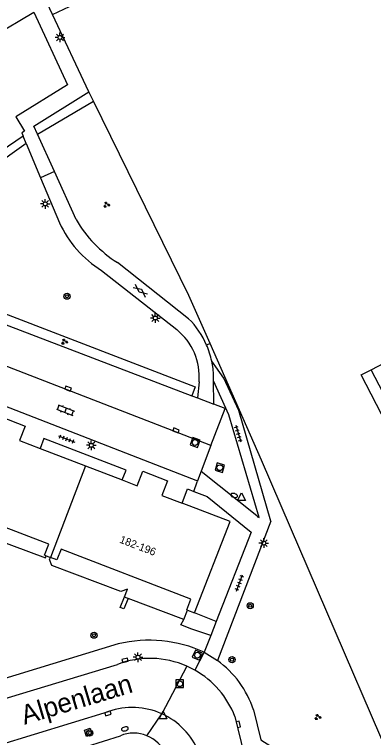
# Model space of a CAD drawing. Extents: x 132994 to 136000, y 393499 to 395512.
# Drawn here: x 134802.1 to 134848.7, y 394355.3 to 394449.3 of the extents above; entities that cross this region are included whole.
import ezdxf

# ---------------------------------------------------------------- set-up
doc = ezdxf.new("R2010")
doc.units = 0
for name, color, linetype in [('gg-afsc-erfafscheiding', 7, 'Continuous'), ('gg-afsc-hekwerk', 7, 'Continuous'), ('gg-anno-huisnummerreeks BGT', 7, 'Continuous'), ('gg-anno-openbare ruimte label', 7, 'Continuous'), ('gg-bbg-gedigitaliseerde bijgebouw', 7, 'Continuous'), ('gg-bbg-hoofdgebouw', 7, 'Continuous'), ('gg-bbg-luifel en loopbrug', 7, 'Continuous'), ('gg-bbg-tussenscheiding', 7, 'Continuous'), ('gg-knt-verharding', 7, 'Continuous'), ('gg-knt-verharding nz', 7, 'Continuous'), ('gt-grn-groengrens', 7, 'Continuous'), ('gt-grn-vlakafsluiter', 7, 'Continuous'), ('gt-grn-weggrens', 7, 'Continuous'), ('gt-symb-boom', 7, 'Continuous'), ('gt-symb-brandkraan', 7, 'Continuous'), ('gt-symb-gesloten verharding', 7, 'Continuous'), ('gt-symb-groenvak', 7, 'Continuous'), ('gt-symb-klinker verharding', 7, 'Continuous'), ('gt-symb-kolk', 7, 'Continuous'), ('gt-symb-lichtmast', 7, 'Continuous'), ('gt-symb-rioolschacht', 7, 'Continuous'), ('gt-symb-tegel verharding', 7, 'Continuous'), ('gt-symb-waterafsluiter', 7, 'Continuous')]:
    doc.layers.add(name, color=color, linetype=linetype)

# ---------------------------------------------------------------- blocks, each defined once
blk = doc.blocks.new('gt0-LMAST')
at = {"layer": 'gt-symb-lichtmast'}
for p, q in [((-0.182, 0.173), (-0.447, 0.438)), ((-0.005, 0.246), (-0.005, 0.621)), ((0.172, 0.173), (0.437, 0.438)), ((-0.255, -0.004), (-0.63, -0.004)), ((-0.182, -0.181), (-0.447, -0.446)), ((-0.005, -0.254), (-0.005, -0.629)), ((0.437, -0.446), (0.172, -0.181)), ((0.245, -0.004), (0.62, -0.004))]:
    blk.add_line(p, q, dxfattribs=at)
blk.add_circle((-0.005, -0.004), 0.25, dxfattribs=at)
blk = doc.blocks.new('gt0-BOOM')
at = {"layer": 'gt-symb-boom'}
for radius in [0.4, 0.2]:
    blk.add_circle((0, 0), radius, dxfattribs=at)
blk = doc.blocks.new('gt0-GESVH1')
at = {"layer": 'gt-symb-gesloten verharding'}
for p, q in [((-0.992, -0.261), (0.008, 0.239)), ((0.008, -0.261), (-0.992, 0.239)), ((0.008, 0.239), (1.008, -0.261)), ((1.008, 0.239), (0.008, -0.261))]:
    blk.add_line(p, q, dxfattribs=at)
blk = doc.blocks.new('gt0-GRVAK')
at = {"layer": 'gt-symb-groenvak'}
for p, q in [((-0.11, 0.189), (-0.228, 0.24)), ((-0.182, 0.153), (0.088, 0.153)), ((-0.091, 0.211), (-0.156, 0.322)), ((-0.047, 0.214), (-0.047, 0.393)), ((-0.004, 0.211), (0.061, 0.322)), ((0.015, 0.189), (0.133, 0.24)), ((0.262, -0.052), (0.197, 0.059)), ((0.305, -0.049), (0.305, 0.13)), ((0.349, -0.052), (0.414, 0.059)), ((-0.245, -0.228), (-0.363, -0.177)), ((-0.318, -0.264), (-0.047, -0.264)), ((-0.226, -0.206), (-0.291, -0.095)), ((-0.183, -0.203), (-0.183, -0.024)), ((-0.139, -0.206), (-0.074, -0.095)), ((-0.12, -0.228), (-0.002, -0.177)), ((0.243, -0.074), (0.125, -0.023)), ((0.17, -0.11), (0.441, -0.11)), ((0.368, -0.074), (0.486, -0.023))]:
    blk.add_line(p, q, dxfattribs=at)
blk = doc.blocks.new('gt0-KOLK')
at = {"layer": 'gt-symb-kolk'}
blk.add_lwpolyline([(0, 0), (0.375, 0), (0.375, 0.4), (-0.375, 0.4), (-0.375, 0), (0, 0)], dxfattribs=at)
blk = doc.blocks.new('gt0-KL1')
at = {"layer": 'gt-symb-klinker verharding'}
for p, q in [((-1.15, 0.3), (1.15, 0.3)), ((-1, -0.3), (-1, 0.3)), ((-0.5, 0.3), (-0.5, 0.45)), ((0, -0.3), (0, 0.3)), ((0.5, 0.3), (0.5, 0.45)), ((1, -0.3), (1, 0.3)), ((-1.15, -0.3), (1.15, -0.3)), ((-0.5, -0.45), (-0.5, -0.3)), ((0.5, -0.45), (0.5, -0.3))]:
    blk.add_line(p, q, dxfattribs=at)
blk = doc.blocks.new('gt0-TEG1')
at = {"layer": 'gt-symb-tegel verharding'}
for p, q in [((-1.125, 0), (1.125, 0)), ((-0.9, -0.25), (-0.9, 0.25)), ((-0.45, -0.25), (-0.45, 0.25)), ((0, -0.25), (0, 0.25)), ((0.45, -0.25), (0.45, 0.25)), ((0.9, -0.25), (0.9, 0.25))]:
    blk.add_line(p, q, dxfattribs=at)
blk = doc.blocks.new('gt0-RS')
at = {"layer": 'gt-symb-rioolschacht'}
blk.add_lwpolyline([(-0.5, -0.5), (0.5, -0.5), (0.5, 0.5), (-0.5, 0.5)], close=True, dxfattribs=at)
blk.add_circle((0, 0), 0.375, dxfattribs=at)
blk = doc.blocks.new('gt0-BR')
at = {"layer": 'gt-symb-brandkraan'}
for centre, radius, start, end in [((-0.244, 0), 0.206, 107.56694, 252.43307), ((0.599, -2.664), 3, 106.89205, 107.56694), ((0, -0.691), 0.938, 73.10799, 106.89205), ((-0.599, -2.664), 3, 72.43309, 73.10799), ((0.244, 0), 0.206, 287.56695, 72.43309), ((0.599, 2.664), 3, 252.43307, 253.10797), ((0, 0.691), 0.938, 253.10797, 286.89206), ((-0.599, 2.664), 3, 286.89206, 287.56695)]:
    blk.add_arc(centre, radius, start, end, dxfattribs=at)
blk = doc.blocks.new('gt0-WAFSL')
at = {"layer": 'gt-symb-waterafsluiter'}
for p, q in [((-0.5, -0.333), (0, 0.667)), ((0, 0.667), (0.5, -0.333)), ((0.5, -0.333), (-0.5, -0.333))]:
    blk.add_line(p, q, dxfattribs=at)

msp = doc.modelspace()

# ---------------------------------------------------------------- linework, layer by layer
at = {"layer": 'gg-afsc-erfafscheiding'}
for q in [(134816.844, 394373.417), (134824.529, 394371.905)]:
    msp.add_line((134824.043, 394370.664), q, dxfattribs=at)
msp.add_lwpolyline([(134788.116, 394384.782), (134796.629, 394381.62), (134797.087, 394381.725), (134797.252, 394381.987), (134806.085, 394378.675), (134806.194, 394378.957)], dxfattribs=at)
at = {"layer": 'gg-afsc-hekwerk'}
for p, q in [((134807.002, 394449.27), (134802.445, 394459.15)), ((134811.744, 394439.21), (134807.002, 394449.27)), ((134811.744, 394439.21), (134807.002, 394449.27)), ((134812.328, 394438.018), (134811.744, 394439.21))]:
    msp.add_line(p, q, dxfattribs=at)
for points in [[(134807.002, 394449.27), (134810.68, 394451.005), (134805.148, 394462.918)], [(134807.002, 394449.27), (134810.68, 394451.005), (134805.148, 394462.918)], [(134827.47, 394406.533), (134824.717, 394412.771), (134812.328, 394438.018)], [(134836.711, 394385.454), (134834.156, 394391.387), (134827.47, 394406.533)], [(134864.895, 394344.428), (134856.671, 394339.096), (134836.711, 394385.454)]]:
    msp.add_lwpolyline(points, dxfattribs=at)
at = {"layer": 'gg-bbg-gedigitaliseerde bijgebouw'}
for p, q in [((134848.382, 394403.13), (134856.547, 394407.37)), ((134860.248, 394380.165), (134848.382, 394403.13))]:
    msp.add_line(p, q, dxfattribs=at)
at = {"layer": 'gg-bbg-hoofdgebouw'}
for p, q in [((134805.394, 394392.898), (134811.29, 394390.635)), ((134811.29, 394390.635), (134816.07, 394388.801)), ((134806.194, 394378.957), (134806.735, 394378.746)), ((134806.735, 394378.746), (134806.741, 394378.744)), ((134824.529, 394371.905), (134825.46, 394371.54))]:
    msp.add_line(p, q, dxfattribs=at)
for points in [[(134797.627, 394395.899), (134799.53, 394395.16), (134800.26, 394397.05), (134803.47, 394395.81), (134802.73, 394393.92), (134805.394, 394392.898)], [(134816.07, 394388.801), (134818, 394388.06), (134818.74, 394389.95), (134821.95, 394388.68), (134821.21, 394386.79), (134823.834, 394385.788)], [(134806.194, 394378.957), (134805.98, 394379.04), (134806.52, 394380.44), (134789.59, 394386.94), (134789.08, 394385.53), (134788.471, 394385.753)], [(134825.46, 394371.54), (134830.09, 394383.4), (134823.834, 394385.788)], [(134824.529, 394371.905), (134824.44, 394371.94), (134824.99, 394373.33), (134808.12, 394379.82), (134807.57, 394378.42), (134806.741, 394378.744)]]:
    msp.add_lwpolyline(points, dxfattribs=at)
at = {"layer": 'gg-bbg-luifel en loopbrug'}
msp.add_lwpolyline([(134860.248, 394380.165), (134858.965, 394379.501), (134847.067, 394402.447), (134848.382, 394403.13)], dxfattribs=at)
at = {"layer": 'gg-bbg-tussenscheiding'}
msp.add_line((134811.29, 394390.635), (134806.735, 394378.746), dxfattribs=at)
at = {"layer": 'gg-knt-verharding'}
for p, q in [((134804.593, 394434.772), (134811.744, 394439.21)), ((134805.065, 394433.725), (134804.593, 394434.772)), ((134803.614, 394432.511), (134803.223, 394433.448)), ((134807.252, 394428.873), (134805.065, 394433.725)), ((134803.614, 394432.511), (134805.47, 394428.07)), ((134807.252, 394428.873), (134805.47, 394428.07)), ((134810.07, 394422.62), (134807.252, 394428.873)), ((134805.47, 394428.07), (134807.91, 394422.228)), ((134824.69, 394409.75), (134815.439, 394417.041)), ((134813.37, 394416.03), (134823.141, 394408.329)), ((134792.05, 394412.38), (134825.106, 394399.735)), ((134826.04, 394401.56), (134825.821, 394399.462)), ((134827.934, 394401.69), (134827.93, 394402.301)), ((134827.951, 394398.648), (134827.934, 394401.69)), ((134795.419, 394400.5), (134825.849, 394388.71)), ((134825.106, 394399.735), (134825.821, 394399.462)), ((134825.821, 394399.462), (134827.951, 394398.648)), ((134827.581, 394393.271), (134826.321, 394389.952)), ((134826.321, 394389.952), (134825.849, 394388.71)), ((134825.849, 394388.71), (134825.8, 394388.58)), ((134825.366, 394387.319), (134827.08, 394386.657)), ((134827.08, 394386.657), (134832.805, 394382.037)), ((134835.368, 394383.436), (134828.42, 394365.34)), ((134832.805, 394382.037), (134828.275, 394370.404)), ((134816.355, 394373.608), (134816.74, 394374.593)), ((134828.275, 394370.404), (134827.564, 394368.578)), ((134827.564, 394368.578), (134826.72, 394366.41)), ((134790.319, 394357.23), (134815.443, 394364.832)), ((134793.428, 394352.368), (134814.3, 394358.71)), ((134830.69, 394358.07), (134831.918, 394352.994)), ((134811.433, 394354.18), (134815.831, 394355.571))]:
    msp.add_line(p, q, dxfattribs=at)
for points in [[(134799.321, 394446.465), (134804.57, 394449.558), (134808.976, 394440.141), (134802.273, 394435.966), (134803.361, 394434.125)], [(134803.361, 394434.125), (134803.03, 394433.91), (134803.223, 394433.448)], [(134835.368, 394383.436), (134831.194, 394397.81), (134829.24, 394402.035), (134827.692, 394404.223)], [(134826.321, 394389.952), (134833.541, 394384.164), (134833.638, 394384.007), (134833.829, 394383.933), (134829.905, 394397.262), (134827.934, 394401.69)], [(134827.581, 394393.271), (134829.41, 394398.09), (134827.951, 394398.648)], [(134816.07, 394388.801), (134816.57, 394390.06), (134805.88, 394394.18), (134805.394, 394392.898)], [(134823.834, 394385.788), (134824.56, 394387.63), (134825.366, 394387.319)], [(134816.844, 394373.417), (134816.27, 394372.062), (134815.819, 394372.24), (134816.355, 394373.608)], [(134815.542, 394367.501), (134791.6, 394360.19), (134791.224, 394362.057)], [(134833.109, 394358.921), (134834.04, 394355.06), (134836.2, 394353.71), (134842.37, 394328.33), (134840.76, 394326.68)], [(134811.177, 394356.301), (134811.905, 394356.533), (134812.144, 394355.686), (134811.416, 394355.454), (134811.177, 394356.301)]]:
    msp.add_lwpolyline(points, dxfattribs=at)
for centre, radius, start, end in [((134820.852, 394428.125), 14.222, 204.49575, 238.25979), ((134824.427, 394431.064), 16.656, 210.46094, 237.34128), ((134816.839, 394401.906), 11.098, 23.51082, 44.97652), ((134818.205, 394402.21), 7.862, 355.25801, 51.11057), ((134816.881, 394401.923), 11.053, 12.01185, 23.5169), ((134816.895, 394401.91), 11.042, 2.02785, 12.09008), ((134819.565, 394350.909), 17.073, 65.22218, 103.62872), ((134819.678, 394353.811), 11.807, 66.08313, 111.02158), ((134820.844, 394354.884), 12.912, 18.21974, 54.07559), ((134819.599, 394353.646), 11.99, 60.54584, 66.05736), ((134819.675, 394353.81), 11.81, 21.14635, 60.47687), ((134817.384, 394349.939), 9.297, 65.74856, 109.37391), ((134817.385, 394349.945), 9.291, 22.08083, 65.73785), ((134817.557, 394351.345), 4.565, 68.04647, 112.22056), ((134817.558, 394351.351), 4.559, 23.79064, 68.02663)]:
    msp.add_arc(centre, radius, start, end, dxfattribs=at)
at = {"layer": 'gg-knt-verharding nz'}
msp.add_line((134827.581, 394393.271), (134790.277, 394407.73), dxfattribs=at)
at = {"layer": 'gt-grn-groengrens'}
for p, q in [((134805.065, 394433.725), (134812.328, 394438.018)), ((134827.47, 394406.533), (134827.016, 394406.333)), ((134828.275, 394370.404), (134825.46, 394371.54))]:
    msp.add_line(p, q, dxfattribs=at)
for points in [[(134803.223, 394433.448), (134797.436, 394429.579), (134794.029, 394427.491), (134787.484, 394422.881), (134787.82, 394422.19)], [(134803.614, 394432.511), (134794.4, 394425.956), (134787.972, 394421.708)], [(134791.843, 394413.34), (134792.014, 394413.823), (134825.554, 394400.906), (134825.106, 394399.735)], [(134816.74, 394374.593), (134815.87, 394374.323), (134806.917, 394377.68), (134806.629, 394378.457), (134806.741, 394378.744)], [(134827.564, 394368.578), (134825.123, 394369.402), (134823.664, 394369.98), (134824.043, 394370.664)]]:
    msp.add_lwpolyline(points, dxfattribs=at)
at = {"layer": 'gt-grn-vlakafsluiter'}
msp.add_line((134816.355, 394373.608), (134816.844, 394373.417), dxfattribs=at)
at = {"layer": 'gt-grn-weggrens'}
for p, q in [((134825.366, 394387.319), (134825.8, 394388.58)), ((134826.72, 394366.41), (134825.495, 394364.086)), ((134826.72, 394366.41), (134828.42, 394365.34)), ((134824.465, 394364.604), (134821.203, 394358.416)), ((134819.264, 394355.579), (134821.203, 394358.416))]:
    msp.add_line(p, q, dxfattribs=at)

# ---------------------------------------------------------------- block references
at = {"layer": 'gt-symb-boom'}
for p in [(134808.895, 394412.674), (134832.679, 394372.457), (134812.406, 394368.631), (134830.319, 394365.458), (134811.833, 394355.923)]:
    msp.add_blockref('gt0-BOOM', p, dxfattribs=at)
at = {"layer": 'gt-symb-brandkraan'}
for p, rotation in [((134830.592, 394386.786), -16.913217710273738), ((134816.41, 394356.455), 14.7727239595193)]:
    msp.add_blockref('gt0-BR', p, dxfattribs=dict(at, rotation=rotation))
at = {"layer": 'gt-symb-gesloten verharding', "rotation": -38.25701687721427}
msp.add_blockref('gt0-GESVH1', (134818.408, 394413.395), dxfattribs=at)
at = {"layer": 'gt-symb-groenvak'}
for p in [(134814.025, 394424.561), (134808.553, 394406.76), (134841.446, 394357.993)]:
    msp.add_blockref('gt0-GRVAK', p, dxfattribs=at)
at = {"layer": 'gt-symb-klinker verharding', "rotation": -20.918204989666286}
msp.add_blockref('gt0-KL1', (134808.702, 394397.861), dxfattribs=at)
at = {"layer": 'gt-symb-kolk'}
for p, rotation in [((134808.963, 394400.489), -21.354377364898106), ((134822.979, 394395.055), -21.226768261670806), ((134816.485, 394365.174), 15.787947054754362), ((134814.153, 394358.665), -162.90569440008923), ((134830.948, 394357.007), -76.46414363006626)]:
    msp.add_blockref('gt0-KOLK', p, dxfattribs=dict(at, rotation=rotation))
at = {"layer": 'gt-symb-lichtmast'}
for p in [(134807.982, 394446.3), (134806.073, 394424.671), (134820.365, 394409.84), (134812.053, 394393.307), (134834.445, 394380.604), (134818.114, 394365.775)]:
    msp.add_blockref('gt0-LMAST', p, dxfattribs=at)
at = {"layer": 'gt-symb-rioolschacht'}
for p, rotation in [((134825.522, 394393.666), -20.120165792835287), ((134828.735, 394390.395), -17.03953512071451), ((134825.822, 394366.036), -23.07822140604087)]:
    msp.add_blockref('gt0-RS', p, dxfattribs=dict(at, rotation=rotation))
msp.add_blockref('gt0-RS', (134823.533, 394362.327), dxfattribs=at)
at = {"layer": 'gt-symb-tegel verharding'}
for p, rotation in [((134831.137, 394394.826), -73.4488632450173), ((134808.849, 394394.13), -20.918204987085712), ((134831.297, 394375.404), 69.02828943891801)]:
    msp.add_blockref('gt0-TEG1', p, dxfattribs=dict(at, rotation=rotation))
at = {"layer": 'gt-symb-waterafsluiter'}
for p in [(134831.552, 394386.458), (134821.36, 394358.091)]:
    msp.add_blockref('gt0-WAFSL', p, dxfattribs=at)

# ---------------------------------------------------------------- texts
at = {"layer": 'gg-anno-huisnummerreeks BGT'}
msp.add_text('182-196', height=1, rotation=339, dxfattribs=at).set_placement((134815.63, 394380.679))
at = {"layer": 'gg-anno-openbare ruimte label'}
msp.add_text('Alpenlaan', height=2.5, rotation=16.7, dxfattribs=at).set_placement((134803.366, 394356.987))

doc.saveas('drawing.dxf')
